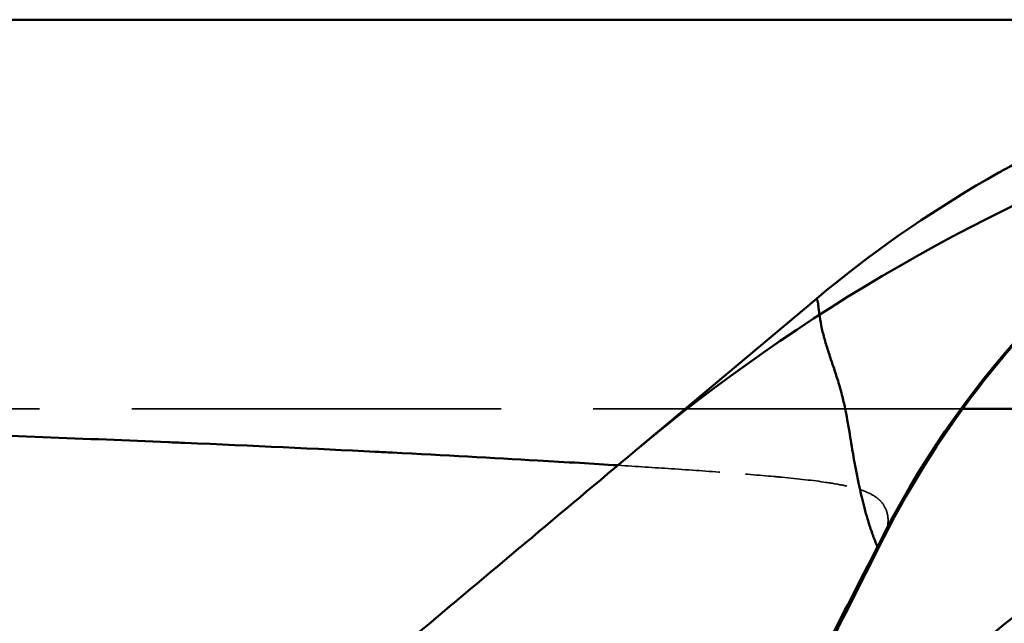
# Model space of a CAD drawing. Header units: millimetres. Extents: x 3367 to 6255, y 2001 to 4216.
# Tile 653 of 656: x 5941.17 to 5951.29, y 4072.68 to 4078.88. Entities that reach past the tile are written whole.
import ezdxf

# ---------------------------------------------------------------- set-up
doc = ezdxf.new("R2010")
doc.units = ezdxf.units.MM
doc.linetypes.add('DASHED', pattern=[0.2067, 0.1654, -0.0413])
for name, color, linetype, lineweight in [('Sichtbare Kanten(DIN)', 7, 'Continuous', 50), ('Sichtbare tangentiale Kanten(DIN)', 7, 'Continuous', 50), ('Verdeckte Kanten(DIN)', 7, 'DASHED', 35), ('Verdeckte tangentiale Kanten(DIN)', 7, 'DASHED', 35)]:
    doc.layers.add(name, color=color, linetype=linetype, lineweight=lineweight)

msp = doc.modelspace()

# ---------------------------------------------------------------- linework, layer by layer
at = {"layer": 'Sichtbare Kanten(DIN)'}
msp.add_line((5947.49435, 4074.44688), (5949.35886, 4076.01139), dxfattribs=at)
for centre, radius, start, end in [((5959.66878, 4059.93796), 18.94005, 90, 129.999999), ((5957.23483, 4066.62517), 12.25284, 90.000014, 129.999997), ((5959.72439, 4058.9303), 15.94771, 90, 129.999999), ((5957.60332, 4064.7579), 10.12011, 89.999998, 129.933438)]:
    msp.add_arc(centre, radius, start, end, dxfattribs=at)
for points, degree, knots in [([(5957.23028, 4078.87801), (5957.14622, 4078.87801), (5957.05819, 4078.87801), (5956.96619, 4078.87801), (5956.89043, 4078.87801), (5956.81197, 4078.87801), (5956.73081, 4078.87801), (5956.68401, 4078.87801), (5956.6363, 4078.87801), (5956.5877, 4078.87801), (5956.45484, 4078.87801), (5956.3153, 4078.87801), (5956.16919, 4078.87801), (5956.02317, 4078.87801), (5955.87059, 4078.87801), (5955.71156, 4078.87801), (5955.56955, 4078.87801), (5955.42238, 4078.87801), (5955.27012, 4078.87801), (5955.25211, 4078.87801), (5955.23403, 4078.87801), (5955.21587, 4078.87801), (5955.04459, 4078.87801), (5954.86699, 4078.87801), (5954.68323, 4078.87801), (5954.4998, 4078.87801), (5954.31023, 4078.87801), (5954.11466, 4078.87801), (5953.91939, 4078.87801), (5953.71812, 4078.87801), (5953.51101, 4078.87801), (5953.47575, 4078.87801), (5953.44032, 4078.87801), (5953.40472, 4078.87801), (5953.2315, 4078.87801), (5953.05428, 4078.87801), (5952.87314, 4078.87801), (5952.43722, 4078.87801), (5951.97862, 4078.87801), (5951.49849, 4078.87801), (5951.38777, 4078.87801), (5951.27591, 4078.87801), (5951.16292, 4078.87801), (5951.03135, 4078.87801), (5950.89825, 4078.87801), (5950.76363, 4078.87801), (5950.51374, 4078.87801), (5950.25865, 4078.87801), (5949.99852, 4078.87801), (5949.73878, 4078.87801), (5949.47401, 4078.87801), (5949.20439, 4078.87801), (5948.99756, 4078.87801), (5948.78787, 4078.87801), (5948.57537, 4078.87801), (5948.51122, 4078.87801), (5948.44681, 4078.87801), (5948.38215, 4078.87801), (5948.10363, 4078.87801), (5947.82041, 4078.87801), (5947.53268, 4078.87801), (5946.09757, 4078.87801), (5944.55052, 4078.87801), (5942.91213, 4078.87801), (5942.77643, 4078.87801), (5942.64008, 4078.87801), (5942.50312, 4078.87801), (5942.31018, 4078.87801), (5942.11601, 4078.87801), (5941.92067, 4078.87801), (5941.58695, 4078.87801), (5941.2498, 4078.87801), (5940.9094, 4078.87801), (5940.56921, 4078.87801), (5940.22578, 4078.87801), (5939.87928, 4078.87801), (5939.61884, 4078.87801), (5939.35667, 4078.87801), (5939.09284, 4078.87801), (5939.00581, 4078.87801), (5938.91859, 4078.87801), (5938.8312, 4078.87801), (5938.47896, 4078.87801), (5938.12384, 4078.87801), (5937.76604, 4078.87801), (5937.40821, 4078.87801), (5937.04769, 4078.87801), (5936.68466, 4078.87801), (5936.32171, 4078.87801), (5935.95626, 4078.87801), (5935.58848, 4078.87801), (5935.55467, 4078.87801), (5935.52084, 4078.87801), (5935.48698, 4078.87801), (5935.15286, 4078.87801), (5934.81685, 4078.87801), (5934.4791, 4078.87801), (5934.10756, 4078.87801), (5933.73393, 4078.87801), (5933.35841, 4078.87801), (5932.9835, 4078.87801), (5932.60671, 4078.87801), (5932.22826, 4078.87801), (5932.06191, 4078.87801), (5931.89524, 4078.87801), (5931.72826, 4078.87801), (5931.51608, 4078.87801), (5931.30341, 4078.87801), (5931.09028, 4078.87801), (5930.33163, 4078.87801), (5929.56727, 4078.87801), (5928.79886, 4078.87801), (5928.48773, 4078.87801), (5928.17595, 4078.87801), (5927.86358, 4078.87801), (5927.79259, 4078.87801), (5927.72156, 4078.87801), (5927.65051, 4078.87801), (5927.26988, 4078.87801), (5926.88845, 4078.87801), (5926.50643, 4078.87801), (5926.30659, 4078.87801), (5926.1066, 4078.87801), (5925.90646, 4078.87801), (5925.72838, 4078.87801), (5925.55019, 4078.87801), (5925.37191, 4078.87801), (5924.99993, 4078.87801), (5924.62756, 4078.87801), (5924.25495, 4078.87801), (5924.15018, 4078.87801), (5924.04536, 4078.87801), (5923.94054, 4078.87801), (5923.68076, 4078.87801), (5923.42095, 4078.87801), (5923.16101, 4078.87801), (5922.80445, 4078.87801), (5922.44775, 4078.87801), (5922.09099, 4078.87801), (5922.05083, 4078.87801), (5922.01066, 4078.87801), (5921.97049, 4078.87801), (5921.6599, 4078.87801), (5921.34927, 4078.87801), (5921.03859, 4078.87801), (5921.02067, 4078.87801), (5921.00274, 4078.87801), (5920.98481, 4078.87801), (5920.65621, 4078.87801), (5920.32756, 4078.87801), (5919.99892, 4078.87801)], 3, [14.08210941, 14.08210941, 14.08210941, 14.08210941, 15.01511702, 15.01511702, 15.01511702, 15.7833418, 15.7833418, 15.7833418, 16.22641233, 16.22641233, 16.22641233, 17.43770914, 17.43770914, 17.43770914, 18.64819524, 18.64819524, 18.64819524, 19.72918141, 19.72918141, 19.72918141, 19.85705163, 19.85705163, 19.85705163, 21.06352881, 21.06352881, 21.06352881, 22.26783921, 22.26783921, 22.26783921, 23.47030304, 23.47030304, 23.47030304, 23.67501813, 23.67501813, 23.67501813, 24.67107356, 24.67107356, 24.67107356, 27.06813693, 27.06813693, 27.06813693, 27.62085118, 27.62085118, 27.62085118, 28.2644145, 28.2644145, 28.2644145, 29.45900118, 29.45900118, 29.45900118, 30.65175147, 30.65175147, 30.65175147, 31.56669167, 31.56669167, 31.56669167, 31.84290183, 31.84290183, 31.84290183, 33.03264294, 33.03264294, 33.03264294, 38.96683202, 38.96683202, 38.96683202, 39.45835923, 39.45835923, 39.45835923, 40.15075975, 40.15075975, 40.15075975, 41.33359622, 41.33359622, 41.33359622, 42.51569448, 42.51569448, 42.51569448, 43.40420123, 43.40420123, 43.40420123, 43.69730157, 43.69730157, 43.69730157, 44.87867643, 44.87867643, 44.87867643, 46.06017743, 46.06017743, 46.06017743, 47.24143327, 47.24143327, 47.24143327, 47.35003582, 47.35003582, 47.35003582, 48.42196753, 48.42196753, 48.42196753, 49.60113799, 49.60113799, 49.60113799, 50.7784003, 50.7784003, 50.7784003, 51.29587609, 51.29587609, 51.29587609, 51.95340557, 51.95340557, 51.95340557, 54.2940079, 54.2940079, 54.2940079, 55.24171158, 55.24171158, 55.24171158, 55.45710165, 55.45710165, 55.45710165, 56.61101374, 56.61101374, 56.61101374, 57.21463055, 57.21463055, 57.21463055, 57.7517246, 57.7517246, 57.7517246, 58.87239483, 58.87239483, 58.87239483, 59.18751321, 59.18751321, 59.18751321, 59.9685118, 59.9685118, 59.9685118, 61.03984503, 61.03984503, 61.03984503, 61.16046297, 61.16046297, 61.16046297, 62.09310745, 62.09310745, 62.09310745, 62.14692176, 62.14692176, 62.14692176, 63.13338107, 63.13338107, 63.13338107, 63.13338107]), ([(5958.70876, 4078.87801), (5958.48794, 4078.87801), (5958.26672, 4078.87036), (5957.01542, 4078.78432), (5955.98355, 4078.54474), (5954.08511, 4077.76641), (5953.19363, 4077.22339), (5951.44627, 4075.73629), (5950.62589, 4074.6939), (5950.05059, 4073.55702)], 3, [0, 0, 0, 0, 0.06634824, 0.06634824, 0.37665416, 0.37665416, 0.68262579, 0.68262579, 1.06605996, 1.06605996, 1.06605996, 1.06605996]), ([(5951.09355, 4077.22785), (5951.09355, 4077.22785), (5951.09355, 4077.22785), (5951.09355, 4077.22785), (5951.09702, 4077.22986), (5951.10986, 4077.23728), (5951.11951, 4077.24285), (5951.14577, 4077.25794), (5951.16374, 4077.26822), (5951.21273, 4077.29606), (5951.24606, 4077.31483), (5951.34124, 4077.36776), (5951.40674, 4077.40349), (5951.6069, 4077.51014), (5951.74791, 4077.58205), (5952.21022, 4077.80616), (5952.54535, 4077.95124), (5953.61981, 4078.35923), (5954.39382, 4078.57103), (5955.85521, 4078.81986), (5956.54569, 4078.87799), (5957.23028, 4078.87801)], 3, [0, 0, 0, 0, 0.000138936, 0.000138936, 0.007386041, 0.007386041, 0.014951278, 0.014951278, 0.024665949, 0.024665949, 0.039365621, 0.039365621, 0.064861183, 0.064861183, 0.115348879, 0.115348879, 0.22739151, 0.22739151, 0.467663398, 0.467663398, 0.676014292, 0.676014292, 0.676014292, 0.676014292]), ([(5957.59919, 4074.87801), (5957.39684, 4074.87801), (5957.18211, 4074.87801), (5956.95474, 4074.87801), (5956.71445, 4074.87801), (5956.46105, 4074.87801), (5955.66116, 4074.87801), (5954.74043, 4074.87801), (5954.07167, 4074.87801), (5953.3477, 4074.87801), (5952.56957, 4074.87801), (5951.73931, 4074.87801), (5950.85974, 4074.87801)], 7, [0.260303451, 0.260303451, 0.260303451, 0.260303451, 0.260303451, 0.260303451, 0.260303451, 0.260303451, 0.3293, 0.3293, 0.3293, 0.3293, 0.3293, 0.467226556, 0.467226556, 0.467226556, 0.467226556, 0.467226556, 0.467226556, 0.467226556, 0.467226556]), ([(5931.4734, 4036.7685), (5930.97525, 4037.67154), (5930.0875, 4039.57113), (5929.13491, 4042.64909), (5928.61389, 4045.92331), (5928.57268, 4049.30558), (5929.03448, 4052.68756), (5929.98969, 4055.95849), (5931.3966, 4059.01475), (5932.89904, 4061.32668), (5934.25492, 4062.99643), (5935.33157, 4064.14821), (5936.27437, 4065.03231), (5937.07642, 4065.70519), (5937.90861, 4066.4035), (5938.95452, 4067.28111), (5940.63035, 4068.68731), (5942.7244, 4070.44443), (5945.15197, 4072.4814), (5946.7418, 4073.81542), (5947.49435, 4074.44688)], 3, [0, 0, 0, 0, 0.05969075, 0.121269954, 0.184299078, 0.248261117, 0.312620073, 0.376841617, 0.440416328, 0.502879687, 0.533581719, 0.563855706, 0.593672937, 0.608738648, 0.624372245, 0.655640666, 0.686911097, 0.74946884, 0.812054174, 0.868300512, 0.868300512, 0.868300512, 0.868300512])]:
    msp.add_open_spline(points, degree=degree, knots=knots, dxfattribs=at)
msp.add_open_spline([(5950.0483, 4073.55256), (5949.48947, 4072.44863), (5948.93878, 4071.34308), (5948.3875, 4070.2367)], degree=3, dxfattribs=at)
at = {"layer": 'Sichtbare tangentiale Kanten(DIN)'}
msp.add_ellipse((5958.69993, 4069.15396), major_axis=(0, 9.72405), ratio=0.99976119, start_param=0, end_param=1.11167697, dxfattribs=at)
for points, knots in [([(5949.98479, 4073.46294), (5949.97634, 4073.48234), (5949.9679, 4073.50174), (5949.95984, 4073.52182), (5949.95561, 4073.53236), (5949.95149, 4073.54308), (5949.94744, 4073.55393), (5949.94377, 4073.56375), (5949.94017, 4073.57368), (5949.9366, 4073.58365), (5949.92161, 4073.62561), (5949.90734, 4073.66843), (5949.89395, 4073.71172), (5949.89012, 4073.7241), (5949.88637, 4073.73651), (5949.88269, 4073.74895), (5949.86059, 4073.82363), (5949.84074, 4073.89878), (5949.823, 4073.97274), (5949.81709, 4073.9974), (5949.81141, 4074.02192), (5949.80595, 4074.0463), (5949.77321, 4074.19257), (5949.74824, 4074.33311), (5949.72646, 4074.4618), (5949.71921, 4074.5047), (5949.7123, 4074.54628), (5949.70558, 4074.58649), (5949.68879, 4074.687), (5949.67325, 4074.7791), (5949.65647, 4074.86213), (5949.6464, 4074.91194), (5949.63589, 4074.95848), (5949.62507, 4075.00248), (5949.61064, 4075.06112), (5949.59523, 4075.1147), (5949.57969, 4075.16557), (5949.56416, 4075.21642), (5949.54839, 4075.26442), (5949.53287, 4075.31061), (5949.52124, 4075.34525), (5949.50975, 4075.37887), (5949.49865, 4075.41197), (5949.49495, 4075.423), (5949.4913, 4075.43398), (5949.4877, 4075.44491), (5949.47329, 4075.48862), (5949.45968, 4075.53154), (5949.4473, 4075.57429), (5949.44112, 4075.59566), (5949.43523, 4075.61699), (5949.42974, 4075.63838), (5949.42424, 4075.65976), (5949.41913, 4075.68121), (5949.41444, 4075.70261), (5949.40506, 4075.74542), (5949.39728, 4075.78794), (5949.39121, 4075.82919), (5949.3897, 4075.83951), (5949.3883, 4075.84976), (5949.387, 4075.8599), (5949.3857, 4075.87004), (5949.3845, 4075.88008), (5949.3833, 4075.88988), (5949.38241, 4075.89722), (5949.38154, 4075.90445), (5949.38069, 4075.91151), (5949.37926, 4075.9233), (5949.37785, 4075.93462), (5949.37667, 4075.9455), (5949.3762, 4075.94985), (5949.37575, 4075.95411), (5949.37531, 4075.95827), (5949.37487, 4075.96243), (5949.37443, 4075.96647), (5949.37377, 4075.97021), (5949.37327, 4075.97303), (5949.37271, 4075.97572), (5949.372, 4075.97822), (5949.37083, 4075.98239), (5949.36927, 4075.98603), (5949.36802, 4075.98962), (5949.36751, 4075.99106), (5949.36701, 4075.99245), (5949.36655, 4075.99383), (5949.36519, 4075.99798), (5949.36429, 4076.00202), (5949.36236, 4076.00451), (5949.36204, 4076.00492), (5949.3617, 4076.0053), (5949.36132, 4076.00563), (5949.36001, 4076.00679), (5949.35832, 4076.00738), (5949.35777, 4076.00818), (5949.35763, 4076.00839), (5949.35756, 4076.0086), (5949.35755, 4076.00883), (5949.35752, 4076.00951), (5949.35801, 4076.0103), (5949.3585, 4076.01109)], [0.000001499, 0.000001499, 0.000001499, 0.000001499, 0.015591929, 0.015591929, 0.015591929, 0.02377724, 0.02377724, 0.02377724, 0.031195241, 0.031195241, 0.031195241, 0.062409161, 0.062409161, 0.062409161, 0.071331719, 0.071331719, 0.071331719, 0.124883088, 0.124883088, 0.124883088, 0.142738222, 0.142738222, 0.142738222, 0.24988271, 0.24988271, 0.24988271, 0.285596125, 0.285596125, 0.285596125, 0.374867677, 0.374867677, 0.374867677, 0.428420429, 0.428420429, 0.428420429, 0.499806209, 0.499806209, 0.499806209, 0.571177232, 0.571177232, 0.571177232, 0.62469907, 0.62469907, 0.62469907, 0.642538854, 0.642538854, 0.642538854, 0.713895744, 0.713895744, 0.713895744, 0.749573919, 0.749573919, 0.749573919, 0.785254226, 0.785254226, 0.785254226, 0.856633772, 0.856633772, 0.856633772, 0.874486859, 0.874486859, 0.874486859, 0.892345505, 0.892345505, 0.892345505, 0.90574395, 0.90574395, 0.90574395, 0.928089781, 0.928089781, 0.928089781, 0.937027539, 0.937027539, 0.937027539, 0.945959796, 0.945959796, 0.945959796, 0.952682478, 0.952682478, 0.952682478, 0.963866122, 0.963866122, 0.963866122, 0.968358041, 0.968358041, 0.968358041, 0.981863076, 0.981863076, 0.981863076, 0.984091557, 0.984091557, 0.984091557, 0.991938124, 0.991938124, 0.991938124, 0.993954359, 0.993954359, 0.993954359, 0.999998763, 0.999998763, 0.999998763, 0.999998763]), ([(5919.72354, 4074.56224), (5919.92502, 4074.56839), (5920.12649, 4074.57454), (5920.32794, 4074.58098), (5920.44108, 4074.5846), (5920.55423, 4074.58832), (5920.66737, 4074.59218), (5920.95712, 4074.60207), (5921.24678, 4074.61294), (5921.53641, 4074.62545), (5921.55707, 4074.62634), (5921.57773, 4074.62724), (5921.59839, 4074.62815), (5922.18176, 4074.65377), (5922.76489, 4074.68551), (5923.34789, 4074.71338), (5923.36335, 4074.71412), (5923.37881, 4074.71486), (5923.39428, 4074.71559), (5923.9568, 4074.74226), (5924.51914, 4074.76471), (5925.08027, 4074.78249), (5925.1058, 4074.7833), (5925.13133, 4074.7841), (5925.15686, 4074.78489), (5925.66901, 4074.80074), (5926.18007, 4074.81241), (5926.68926, 4074.82085), (5926.77852, 4074.82232), (5926.86771, 4074.8237), (5926.95684, 4074.82499), (5927.90782, 4074.83871), (5928.85148, 4074.84133), (5929.78184, 4074.838), (5930.02008, 4074.83715), (5930.25745, 4074.83591), (5930.49382, 4074.83433), (5931.25408, 4074.82925), (5932.00419, 4074.82086), (5932.74154, 4074.81049), (5933.1287, 4074.80505), (5933.51235, 4074.79906), (5933.89205, 4074.79251), (5934.45686, 4074.78277), (5935.01304, 4074.77195), (5935.55943, 4074.76016), (5936.07981, 4074.74893), (5936.59129, 4074.73684), (5937.09286, 4074.72404), (5937.47107, 4074.71439), (5937.84359, 4074.70437), (5938.21005, 4074.694), (5938.83994, 4074.67619), (5939.45189, 4074.65735), (5940.04379, 4074.63749), (5940.98, 4074.60608), (5941.86629, 4074.57203), (5942.6953, 4074.5371), (5942.75348, 4074.53465), (5942.81138, 4074.53219), (5942.869, 4074.52973), (5943.56326, 4074.50003), (5944.21585, 4074.46941), (5944.82272, 4074.43887), (5944.88305, 4074.43584), (5944.94293, 4074.4328), (5945.00235, 4074.42977), (5945.53742, 4074.40246), (5946.03553, 4074.37519), (5946.4943, 4074.34873), (5946.64148, 4074.34024), (5946.78462, 4074.33184), (5946.92361, 4074.32351), (5947.05923, 4074.31539), (5947.19093, 4074.30735), (5947.31857, 4074.29939)], [0, 0, 0, 0, 0.011910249, 0.011910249, 0.011910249, 0.018599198, 0.018599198, 0.018599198, 0.035730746, 0.035730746, 0.035730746, 0.036952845, 0.036952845, 0.036952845, 0.07146112, 0.07146112, 0.07146112, 0.072376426, 0.072376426, 0.072376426, 0.105672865, 0.105672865, 0.105672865, 0.107187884, 0.107187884, 0.107187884, 0.137583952, 0.137583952, 0.137583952, 0.142911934, 0.142911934, 0.142911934, 0.199761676, 0.199761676, 0.199761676, 0.21431968, 0.21431968, 0.21431968, 0.261144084, 0.261144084, 0.261144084, 0.285730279, 0.285730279, 0.285730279, 0.322303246, 0.322303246, 0.322303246, 0.357135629, 0.357135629, 0.357135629, 0.383401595, 0.383401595, 0.383401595, 0.428549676, 0.428549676, 0.428549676, 0.499961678, 0.499961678, 0.499961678, 0.5049737, 0.5049737, 0.5049737, 0.565370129, 0.565370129, 0.565370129, 0.571374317, 0.571374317, 0.571374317, 0.62543852, 0.62543852, 0.62543852, 0.642784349, 0.642784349, 0.642784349, 0.659711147, 0.659711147, 0.659711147, 0.659711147]), ([(5950.05059, 4073.55702), (5950.04589, 4073.54773), (5950.04087, 4073.53868), (5950.03549, 4073.52989), (5950.03165, 4073.5236), (5950.02762, 4073.51745), (5950.0234, 4073.51143), (5950.0116, 4073.49465), (5949.99828, 4073.47895), (5949.98496, 4073.46326)], [0.9673961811, 0.9673961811, 0.9673961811, 0.9673961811, 0.9761814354, 0.9761814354, 0.9761814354, 0.9824630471, 0.9824630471, 0.9824630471, 0.999999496, 0.999999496, 0.999999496, 0.999999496]), ([(5949.98489, 4073.46316), (5949.6881, 4072.88515), (5949.39147, 4072.30689), (5949.09502, 4071.72837), (5948.82707, 4071.20546), (5948.55929, 4070.68232), (5948.29169, 4070.15897)], [0, 0, 0, 0, 0.0476192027, 0.0476192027, 0.0476192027, 0.0906610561, 0.0906610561, 0.0906610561, 0.0906610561])]:
    msp.add_open_spline(points, degree=3, knots=knots, dxfattribs=at)
for points in [[(5949.80511, 4074.04984), (5949.80513, 4074.04983), (5949.80515, 4074.04983), (5949.80516, 4074.04982)], [(5950.08763, 4073.66501), (5950.08763, 4073.66499), (5950.08763, 4073.66498), (5950.08762, 4073.66497)]]:
    msp.add_open_spline(points, degree=3, dxfattribs=at)
at = {"layer": 'Verdeckte Kanten(DIN)', "ltscale": 22.94002}
msp.add_open_spline([(5950.85974, 4074.87801), (5948.16366, 4074.87801), (5945.0042, 4074.87801), (5941.462, 4074.87801), (5937.68409, 4074.87801), (5933.81366, 4074.87801), (5928.83397, 4074.87801), (5923.791, 4074.87801), (5922.74766, 4074.87801), (5921.70264, 4074.87801), (5920.65634, 4074.87801), (5919.6091, 4074.87801), (5918.5612, 4074.87801)], degree=7, knots=[0.467226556, 0.467226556, 0.467226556, 0.467226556, 0.467226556, 0.467226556, 0.467226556, 0.467226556, 0.89, 0.89, 0.89, 0.89, 0.89, 1, 1, 1, 1, 1, 1, 1, 1], dxfattribs=at)
at = {"layer": 'Verdeckte Kanten(DIN)', "ltscale": 0.005556}
msp.add_open_spline([(5950.0513, 4073.55849), (5950.0503, 4073.55651), (5950.0493, 4073.55454), (5950.0483, 4073.55256)], degree=3, dxfattribs=at)
at = {"layer": 'Verdeckte Kanten(DIN)', "ltscale": 0.017681}
msp.add_open_spline([(5950.05132, 4073.55848), (5950.05108, 4073.55799), (5950.05084, 4073.5575), (5950.05059, 4073.55702)], degree=3, dxfattribs=at)
at = {"layer": 'Verdeckte tangentiale Kanten(DIN)', "ltscale": 6.350978}
msp.add_open_spline([(5947.31857, 4074.29939), (5947.51045, 4074.28742), (5947.69319, 4074.27563), (5947.86642, 4074.26402), (5948.0641, 4074.25076), (5948.2494, 4074.23773), (5948.42195, 4074.22476), (5948.60221, 4074.21121), (5948.76862, 4074.19791), (5948.92055, 4074.18423), (5948.94749, 4074.1818), (5948.97397, 4074.17936), (5948.99999, 4074.1769), (5949.17286, 4074.16056), (5949.32549, 4074.14344), (5949.45704, 4074.12394), (5949.52459, 4074.11393), (5949.58659, 4074.10327), (5949.64285, 4074.09162), (5949.6961, 4074.08059), (5949.74421, 4074.06868), (5949.78719, 4074.0555), (5949.79326, 4074.05364), (5949.79924, 4074.05175), (5949.80511, 4074.04984)], degree=3, knots=[0.659711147, 0.659711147, 0.659711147, 0.659711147, 0.685156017, 0.685156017, 0.685156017, 0.714194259, 0.714194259, 0.714194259, 0.744530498, 0.744530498, 0.744530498, 0.749909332, 0.749909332, 0.749909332, 0.785641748, 0.785641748, 0.785641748, 0.803991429, 0.803991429, 0.803991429, 0.821363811, 0.821363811, 0.821363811, 0.823819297, 0.823819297, 0.823819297, 0.823819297], dxfattribs=at)
at = {"layer": 'Verdeckte tangentiale Kanten(DIN)', "ltscale": 4.3338}
msp.add_open_spline([(5949.80516, 4074.04982), (5949.82982, 4074.04179), (5949.85268, 4074.03333), (5949.87377, 4074.02438), (5949.92069, 4074.00445), (5949.95881, 4073.98207), (5949.98899, 4073.95727), (5949.99948, 4073.94865), (5950.00901, 4073.93975), (5950.01763, 4073.93055), (5950.04762, 4073.89857), (5950.06657, 4073.86317), (5950.07834, 4073.82778), (5950.0802, 4073.82218), (5950.08187, 4073.81656), (5950.08337, 4073.81093), (5950.09406, 4073.77081), (5950.09591, 4073.73047), (5950.09162, 4073.69177), (5950.09133, 4073.68913), (5950.09101, 4073.68649), (5950.09066, 4073.68386), (5950.08981, 4073.67753), (5950.0888, 4073.67124), (5950.08763, 4073.66501)], degree=3, knots=[0.823827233, 0.823827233, 0.823827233, 0.823827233, 0.834140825, 0.834140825, 0.834140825, 0.857087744, 0.857087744, 0.857087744, 0.86506191, 0.86506191, 0.86506191, 0.89281319, 0.89281319, 0.89281319, 0.897204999, 0.897204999, 0.897204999, 0.928544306, 0.928544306, 0.928544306, 0.930687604, 0.930687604, 0.930687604, 0.93584003, 0.93584003, 0.93584003, 0.93584003], dxfattribs=at)
at = {"layer": 'Verdeckte tangentiale Kanten(DIN)', "ltscale": 1.202664}
msp.add_open_spline([(5950.08762, 4073.66497), (5950.08101, 4073.62963), (5950.06936, 4073.59581), (5950.0543, 4073.56454), (5950.05333, 4073.56251), (5950.05233, 4073.56049), (5950.05132, 4073.55848)], degree=3, knots=[0.9358499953, 0.9358499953, 0.9358499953, 0.9358499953, 0.9650392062, 0.9650392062, 0.9650392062, 0.9669366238, 0.9669366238, 0.9669366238, 0.9669366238], dxfattribs=at)

doc.saveas('drawing.dxf')
